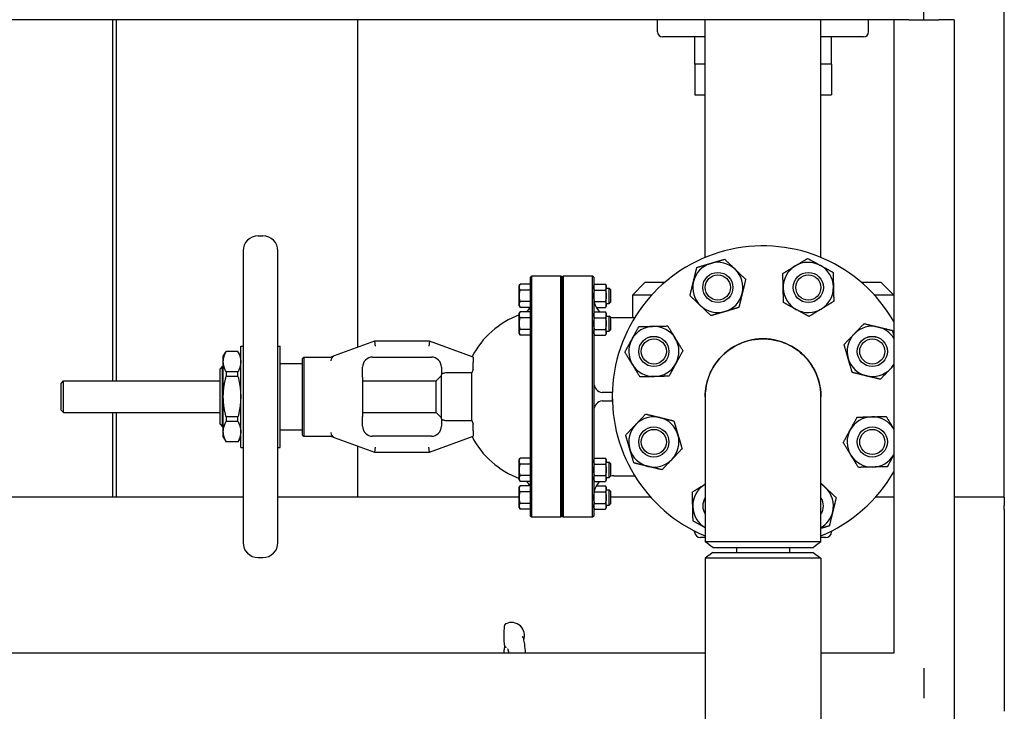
# Model space of a CAD drawing. Header units: inches. Extents: x 5 to 1128, y -85 to 748.
# Tile 593 of 656: x 1031 to 1056, y 355 to 372. Entities that reach past the tile are written whole.
import ezdxf

# ---------------------------------------------------------------- set-up
doc = ezdxf.new("R2010")
doc.units = ezdxf.units.IN
doc.header["$LTSCALE"] = 32
doc.header["$MEASUREMENT"] = 0
doc.layers.add('Visible (ANSI)', color=7, linetype='Continuous', lineweight=30)

msp = doc.modelspace()

# ---------------------------------------------------------------- linework, layer by layer
at = {"layer": 'Visible (ANSI)'}
for p, q in [((1055.80578, 360.48367), (1055.80578, 436.48367)), ((1053.80578, 372.35867), (1053.80578, 372.73367)), ((1053.05578, 372.35867), (1008.05578, 372.35867)), ((1033.63578, 363.37737), (1033.63578, 372.35867)), ((1033.72578, 363.37737), (1033.72578, 372.35867)), ((1039.72578, 364.21107), (1039.72578, 372.35867)), ((1047.18078, 372.0567), (1047.18078, 372.35867)), ((1048.36828, 366.44721), (1048.36828, 372.35867)), ((1051.24328, 366.44721), (1051.24328, 372.35867)), ((1052.43078, 372.0567), (1052.43078, 372.35867)), ((1053.05578, 372.35867), (1053.05578, 356.60867)), ((1053.43078, 372.35867), (1053.05578, 372.35867)), ((1053.43078, 372.35867), (1054.18078, 372.35867)), ((1054.55578, 372.35867), (1054.18078, 372.35867)), ((1054.55578, 372.35867), (1054.55578, 336.60867)), ((1048.36828, 371.9317), (1047.30578, 371.9317)), ((1048.10578, 371.25256), (1048.10578, 371.9317)), ((1052.30578, 371.9317), (1051.24328, 371.9317)), ((1051.50578, 371.25256), (1051.50578, 371.9317)), ((1048.36828, 371.25256), (1048.10578, 371.25256)), ((1048.10578, 371.25256), (1048.10578, 370.48836)), ((1048.36828, 371.25256), (1048.10578, 371.25256)), ((1051.50578, 371.25256), (1051.24328, 371.25256)), ((1051.50578, 371.25256), (1051.24328, 371.25256)), ((1051.50578, 371.25256), (1051.50578, 370.48836)), ((1048.10578, 370.48836), (1048.36828, 370.48836)), ((1051.24328, 370.48836), (1051.50578, 370.48836)), ((1037.24673, 366.98367), (1037.36484, 366.98367)), ((1036.87271, 366.60965), (1036.87271, 359.35769)), ((1037.73885, 359.35769), (1037.73885, 366.60965)), ((1044.01838, 365.95242), (1044.04963, 365.98367)), ((1044.01838, 365.89479), (1044.01838, 365.95242)), ((1044.01838, 364.35832), (1044.01838, 365.89479)), ((1044.04963, 365.98367), (1044.04963, 365.92588)), ((1044.77453, 365.98367), (1044.04963, 365.98367)), ((1044.04963, 365.92588), (1044.04963, 364.36118)), ((1044.77453, 365.92588), (1044.77453, 365.98367)), ((1044.80578, 365.95242), (1044.77453, 365.98367)), ((1044.77453, 364.36118), (1044.77453, 365.92588)), ((1044.80578, 365.95242), (1044.83703, 365.98367)), ((1044.80578, 365.89479), (1044.80578, 365.95242)), ((1044.80578, 365.95242), (1044.80578, 365.89479)), ((1044.80578, 364.35832), (1044.80578, 365.89479)), ((1044.80578, 365.89479), (1044.80578, 364.35832)), ((1044.83703, 365.98367), (1044.83703, 365.92588)), ((1045.56193, 365.98367), (1044.83703, 365.98367)), ((1044.83703, 365.92588), (1044.83703, 364.36118)), ((1045.56193, 365.92588), (1045.56193, 365.98367)), ((1045.59318, 365.95242), (1045.56193, 365.98367)), ((1045.56193, 364.36118), (1045.56193, 365.92588)), ((1045.59318, 365.95242), (1045.59318, 365.89479)), ((1045.59318, 365.89479), (1045.59318, 364.35832)), ((1043.74338, 365.74154), (1043.76571, 365.78022)), ((1043.74338, 365.70805), (1043.74338, 365.74154)), ((1043.74338, 365.49154), (1043.74338, 365.70805)), ((1044.01838, 365.78022), (1043.76571, 365.78022)), ((1044.01838, 365.63588), (1043.76571, 365.63588)), ((1045.59318, 365.74154), (1045.61551, 365.78022)), ((1045.61551, 365.78022), (1045.88336, 365.78022)), ((1045.61551, 365.63588), (1045.88336, 365.63588)), ((1045.90568, 365.74154), (1045.88336, 365.78022)), ((1045.90568, 365.70805), (1045.90568, 365.74154)), ((1045.90568, 365.49154), (1045.90568, 365.70805)), ((1045.90568, 365.67904), (1045.98113, 365.67904)), ((1045.98113, 365.30404), (1045.98113, 365.67904)), ((1046.01838, 365.64179), (1045.98113, 365.67904)), ((1046.01838, 365.34129), (1046.01838, 365.64179)), ((1046.86828, 365.82367), (1046.55578, 365.51117)), ((1047.35693, 365.82367), (1046.86828, 365.82367)), ((1052.74328, 365.82367), (1052.25464, 365.82367)), ((1052.74328, 365.82367), (1053.05578, 365.51117)), ((1043.74338, 365.27504), (1043.74338, 365.49154)), ((1045.90568, 365.27504), (1045.90568, 365.49154)), ((1047.03554, 365.51117), (1046.55578, 365.51117)), ((1046.55578, 365.51117), (1046.55578, 364.95217)), ((1053.05578, 365.51117), (1052.57603, 365.51117)), ((1043.74338, 365.24154), (1043.74338, 365.27504)), ((1043.74338, 365.24154), (1043.76571, 365.20287)), ((1044.01838, 365.34721), (1043.76571, 365.34721)), ((1044.00328, 365.20287), (1043.76571, 365.20287)), ((1045.61551, 365.34721), (1045.88336, 365.34721)), ((1045.65977, 365.20287), (1045.88336, 365.20287)), ((1045.90568, 365.24154), (1045.88336, 365.20287)), ((1045.90568, 365.30404), (1045.98113, 365.30404)), ((1045.90568, 365.24154), (1045.90568, 365.27504)), ((1046.01838, 365.34129), (1045.98113, 365.30404)), ((1043.74338, 365.05257), (1043.76571, 365.09124)), ((1043.74338, 365.01907), (1043.74338, 365.05257)), ((1043.74338, 364.80257), (1043.74338, 365.01907)), ((1044.01838, 365.09124), (1043.76571, 365.09124)), ((1044.01838, 364.9469), (1043.76571, 364.9469)), ((1045.59318, 365.05257), (1045.61551, 365.09124)), ((1045.61551, 365.09124), (1045.88336, 365.09124)), ((1045.61551, 364.9469), (1045.88336, 364.9469)), ((1045.90568, 365.05257), (1045.88336, 365.09124)), ((1045.90568, 365.01907), (1045.90568, 365.05257)), ((1045.90568, 364.80257), (1045.90568, 365.01907)), ((1045.90568, 364.99007), (1045.98113, 364.99007)), ((1045.98113, 364.61507), (1045.98113, 364.99007)), ((1046.01838, 364.95282), (1045.98113, 364.99007)), ((1046.01838, 364.65232), (1046.01838, 364.95282)), ((1046.09318, 364.95217), (1046.614, 364.95217)), ((1043.74338, 364.58606), (1043.74338, 364.80257)), ((1044.01838, 364.65823), (1043.76571, 364.65823)), ((1045.61551, 364.65823), (1045.88336, 364.65823)), ((1045.90568, 364.58606), (1045.90568, 364.80257)), ((1046.01838, 364.65232), (1045.98113, 364.61507)), ((1043.74338, 364.55257), (1043.74338, 364.58606)), ((1043.74338, 364.55257), (1043.76571, 364.51389)), ((1044.01838, 364.51389), (1043.76571, 364.51389)), ((1045.59318, 364.55257), (1045.61551, 364.51389)), ((1045.61551, 364.51389), (1045.88336, 364.51389)), ((1045.90568, 364.55257), (1045.88336, 364.51389)), ((1045.90568, 364.61507), (1045.98113, 364.61507)), ((1045.90568, 364.55257), (1045.90568, 364.58606)), ((1036.81366, 361.72383), (1036.81366, 364.24351)), ((1036.81366, 364.24351), (1036.87271, 364.24351)), ((1037.73885, 364.24351), (1037.79791, 364.24351)), ((1037.79791, 361.72383), (1037.79791, 364.24351)), ((1040.13944, 364.36162), (1039.14, 363.99786)), ((1040.13944, 364.36162), (1040.16148, 364.23662)), ((1041.5115, 364.36162), (1040.13944, 364.36162)), ((1041.5115, 364.36162), (1041.48946, 364.23662)), ((1042.59318, 363.96792), (1041.5115, 364.36162)), ((1044.01838, 361.60902), (1044.01838, 364.35832)), ((1044.04963, 364.36118), (1044.04963, 361.60616)), ((1044.77453, 361.60616), (1044.77453, 364.36118)), ((1044.80578, 361.60902), (1044.80578, 364.35832)), ((1044.80578, 364.35832), (1044.80578, 361.60902)), ((1044.83703, 364.36118), (1044.83703, 361.60616)), ((1045.56193, 361.60616), (1045.56193, 364.36118)), ((1045.59318, 364.35832), (1045.59318, 361.60902)), ((1036.38059, 363.98761), (1036.44878, 364.10572)), ((1036.38059, 363.8531), (1036.38059, 363.98761)), ((1036.44878, 364.10572), (1036.44878, 364.10365)), ((1036.74547, 364.10572), (1036.44878, 364.10572)), ((1036.74547, 364.10365), (1036.44878, 364.10365)), ((1036.74547, 364.10365), (1036.74547, 364.10572)), ((1036.81366, 363.98761), (1036.74547, 364.10572)), ((1038.34909, 363.93667), (1038.38034, 363.96792)), ((1038.34909, 362.03067), (1038.34909, 363.93667)), ((1038.38034, 363.96792), (1038.38034, 361.99942)), ((1038.38034, 363.96792), (1039.03571, 363.96792)), ((1039.14, 363.99786), (1039.07511, 363.97424)), ((1040.09515, 363.96792), (1041.55578, 363.96792)), ((1042.59318, 363.96792), (1042.59318, 363.8349)), ((1036.30185, 363.6692), (1036.36435, 363.7317)), ((1036.36435, 362.23564), (1036.36435, 363.7317)), ((1036.36435, 363.7317), (1036.38059, 363.7317)), ((1036.38059, 362.98367), (1036.38059, 363.8531)), ((1037.79791, 363.81044), (1038.34909, 363.81044)), ((1039.05775, 363.8804), (1039.05775, 363.87342)), ((1039.84515, 363.61451), (1039.84515, 363.71792)), ((1041.80578, 363.71792), (1041.80578, 363.53097)), ((1042.59318, 363.66758), (1042.59318, 363.8349)), ((1036.30185, 362.29814), (1036.30185, 363.6692)), ((1036.74547, 363.60255), (1036.44878, 363.60255)), ((1036.44878, 363.60255), (1036.44878, 363.48477)), ((1036.74547, 363.48477), (1036.44878, 363.48477)), ((1036.74547, 363.48477), (1036.74547, 363.60255)), ((1039.84515, 363.47234), (1039.84515, 363.61451)), ((1039.84515, 363.47234), (1039.84515, 362.495)), ((1041.67649, 363.37737), (1041.80578, 363.50666)), ((1041.80578, 362.43637), (1041.80578, 363.53097)), ((1042.56209, 363.57422), (1041.93078, 363.57422)), ((1042.56209, 362.39312), (1042.56209, 363.57422)), ((1032.34578, 363.31487), (1032.40828, 363.37737)), ((1032.34578, 362.65247), (1032.34578, 363.31487)), ((1032.40828, 362.58997), (1032.40828, 363.37737)), ((1032.40828, 363.37737), (1036.30185, 363.37737)), ((1039.84515, 363.37737), (1041.67649, 363.37737)), ((1041.67649, 362.58997), (1041.67649, 363.37737)), ((1036.38059, 362.11423), (1036.38059, 362.98367)), ((1046.05578, 363.08367), (1045.84318, 363.08367)), ((1046.05578, 363.08367), (1046.05578, 362.98367)), ((1046.05578, 363.08367), (1046.05712, 363.08367)), ((1046.05578, 362.98367), (1046.05578, 362.88367)), ((1048.36578, 362.98097), (1048.36578, 359.37606)), ((1051.24578, 359.37606), (1051.24578, 362.98097)), ((1045.84318, 362.88367), (1046.05578, 362.88367)), ((1046.05712, 362.88367), (1046.05578, 362.88367)), ((1032.34578, 362.65247), (1032.40828, 362.58997)), ((1032.40828, 362.58997), (1036.30185, 362.58997)), ((1033.63578, 360.48367), (1033.63578, 362.58997)), ((1033.72578, 360.48367), (1033.72578, 362.58997)), ((1036.74547, 362.48257), (1036.44878, 362.48257)), ((1036.44878, 362.48257), (1036.44878, 362.36478)), ((1036.74547, 362.36478), (1036.74547, 362.48257)), ((1039.84515, 362.58997), (1041.67649, 362.58997)), ((1039.84515, 362.35283), (1039.84515, 362.495)), ((1041.67649, 362.58997), (1041.80578, 362.46068)), ((1036.30185, 362.29814), (1036.36435, 362.23564)), ((1036.36435, 362.23564), (1036.38059, 362.23564)), ((1036.74547, 362.36478), (1036.44878, 362.36478)), ((1039.84515, 362.24942), (1039.84515, 362.35283)), ((1041.80578, 362.43637), (1041.80578, 362.24942)), ((1041.93078, 362.39312), (1042.56209, 362.39312)), ((1042.59318, 362.13244), (1042.59318, 362.29976)), ((1036.38059, 361.97973), (1036.38059, 362.11423)), ((1036.38059, 361.97973), (1036.44878, 361.86162)), ((1036.81366, 361.97973), (1036.74547, 361.86162)), ((1037.79791, 362.1569), (1038.34909, 362.1569)), ((1038.34909, 362.03067), (1038.38034, 361.99942)), ((1038.38034, 361.99942), (1039.03571, 361.99942)), ((1039.05775, 362.09391), (1039.05775, 362.08694)), ((1039.07511, 361.9931), (1039.14, 361.96948)), ((1039.14, 361.96948), (1040.13944, 361.60572)), ((1041.55578, 361.99942), (1040.09515, 361.99942)), ((1041.5115, 361.60572), (1042.59318, 361.99942)), ((1042.59318, 362.13244), (1042.59318, 361.99942)), ((1036.74547, 361.86368), (1036.44878, 361.86368)), ((1036.44878, 361.86368), (1036.44878, 361.86162)), ((1036.74547, 361.86162), (1036.44878, 361.86162)), ((1036.74547, 361.86162), (1036.74547, 361.86368)), ((1036.81366, 361.72383), (1036.87271, 361.72383)), ((1037.73885, 361.72383), (1037.79791, 361.72383)), ((1039.72578, 360.48367), (1039.72578, 361.75627)), ((1040.16148, 361.73072), (1040.13944, 361.60572)), ((1041.5115, 361.60572), (1041.48946, 361.73072)), ((1040.13944, 361.60572), (1041.5115, 361.60572)), ((1044.01838, 360.07255), (1044.01838, 361.60902)), ((1044.04963, 361.60616), (1044.04963, 360.04146)), ((1044.77453, 360.04146), (1044.77453, 361.60616)), ((1044.80578, 360.07255), (1044.80578, 361.60902)), ((1044.80578, 361.60902), (1044.80578, 360.07255)), ((1044.83703, 361.60616), (1044.83703, 360.04146)), ((1045.56193, 360.04146), (1045.56193, 361.60616)), ((1045.59318, 361.60902), (1045.59318, 360.07255)), ((1043.74338, 361.41477), (1043.76571, 361.45345)), ((1043.74338, 361.38128), (1043.74338, 361.41477)), ((1043.74338, 361.16477), (1043.74338, 361.38128)), ((1044.01838, 361.45345), (1043.76571, 361.45345)), ((1044.01838, 361.30911), (1043.76571, 361.30911)), ((1045.59318, 361.41477), (1045.61551, 361.45345)), ((1045.61551, 361.45345), (1045.88336, 361.45345)), ((1045.61551, 361.30911), (1045.88336, 361.30911)), ((1045.90568, 361.41477), (1045.88336, 361.45345)), ((1045.90568, 361.38128), (1045.90568, 361.41477)), ((1045.90568, 361.16477), (1045.90568, 361.38128)), ((1045.90568, 361.35227), (1045.98113, 361.35227)), ((1045.98113, 360.97727), (1045.98113, 361.35227)), ((1046.01838, 361.31502), (1045.98113, 361.35227)), ((1046.01838, 361.01452), (1046.01838, 361.31502)), ((1043.74338, 360.94827), (1043.74338, 361.16477)), ((1044.01838, 361.02043), (1043.76571, 361.02043)), ((1045.61551, 361.02043), (1045.88336, 361.02043)), ((1045.90568, 360.94827), (1045.90568, 361.16477)), ((1045.90568, 360.97727), (1045.98113, 360.97727)), ((1046.01838, 361.01452), (1045.98113, 360.97727)), ((1046.09318, 361.01517), (1046.614, 361.01517)), ((1043.74338, 360.91477), (1043.74338, 360.94827)), ((1043.74338, 360.91477), (1043.76571, 360.8761)), ((1043.74338, 360.7258), (1043.76571, 360.76447)), ((1044.01838, 360.8761), (1043.76571, 360.8761)), ((1044.00328, 360.76447), (1043.76571, 360.76447)), ((1045.59318, 360.91477), (1045.61551, 360.8761)), ((1045.61551, 360.8761), (1045.88336, 360.8761)), ((1045.65977, 360.76447), (1045.88336, 360.76447)), ((1045.90568, 360.91477), (1045.88336, 360.8761)), ((1045.90568, 360.7258), (1045.88336, 360.76447)), ((1045.90568, 360.91477), (1045.90568, 360.94827)), ((1043.74338, 360.6923), (1043.74338, 360.7258)), ((1043.74338, 360.4758), (1043.74338, 360.6923)), ((1044.01838, 360.62013), (1043.76571, 360.62013)), ((1045.61551, 360.62013), (1045.88336, 360.62013)), ((1045.90568, 360.6923), (1045.90568, 360.7258)), ((1045.90568, 360.4758), (1045.90568, 360.6923)), ((1045.90568, 360.6633), (1045.98113, 360.6633)), ((1045.98113, 360.2883), (1045.98113, 360.6633)), ((1046.01838, 360.62605), (1045.98113, 360.6633)), ((1046.01838, 360.32555), (1046.01838, 360.62605)), ((1036.87271, 360.48367), (1008.05578, 360.48367)), ((1033.93283, 360.48367), (1033.72578, 360.48367)), ((1043.74338, 360.48367), (1037.73885, 360.48367)), ((1039.72578, 360.48367), (1039.51874, 360.48367)), ((1043.74338, 360.25929), (1043.74338, 360.4758)), ((1043.74338, 360.2258), (1043.74338, 360.25929)), ((1044.01838, 360.33146), (1043.76571, 360.33146)), ((1045.61551, 360.33146), (1045.88336, 360.33146)), ((1045.90568, 360.25929), (1045.90568, 360.4758)), ((1045.90568, 360.2883), (1045.98113, 360.2883)), ((1045.90568, 360.2258), (1045.90568, 360.25929)), ((1046.01838, 360.32555), (1045.98113, 360.2883)), ((1047.0107, 360.48367), (1046.01838, 360.48367)), ((1053.05578, 360.48367), (1052.60087, 360.48367)), ((1055.80578, 360.48367), (1054.55578, 360.48367)), ((1055.80578, 360.48367), (1055.80578, 360.27662)), ((1055.80578, 360.18075), (1055.80578, 360.27662)), ((1043.74338, 360.2258), (1043.76571, 360.18712)), ((1044.01838, 360.18712), (1043.76571, 360.18712)), ((1044.01838, 360.01492), (1044.01838, 360.07255)), ((1044.01838, 360.01492), (1044.04963, 359.98367)), ((1044.04963, 360.04146), (1044.04963, 359.98367)), ((1044.77453, 359.98367), (1044.77453, 360.04146)), ((1044.80578, 360.01492), (1044.77453, 359.98367)), ((1044.80578, 360.01492), (1044.80578, 360.07255)), ((1044.80578, 360.07255), (1044.80578, 360.01492)), ((1044.80578, 360.01492), (1044.83703, 359.98367)), ((1044.83703, 360.04146), (1044.83703, 359.98367)), ((1045.56193, 359.98367), (1045.56193, 360.04146)), ((1045.59318, 360.01492), (1045.56193, 359.98367)), ((1045.59318, 360.2258), (1045.61551, 360.18712)), ((1045.59318, 360.07255), (1045.59318, 360.01492)), ((1045.61551, 360.18712), (1045.88336, 360.18712)), ((1045.90568, 360.2258), (1045.88336, 360.18712)), ((1055.80578, 360.18075), (1055.80578, 360.11045)), ((1055.80578, 360.11045), (1055.80578, 359.80772)), ((1044.77453, 359.98367), (1044.04963, 359.98367)), ((1045.56193, 359.98367), (1044.83703, 359.98367)), ((1055.80578, 359.80772), (1055.80578, 355.15962)), ((1048.10001, 359.6206), (1048.09786, 359.64518)), ((1051.51155, 359.6206), (1051.5137, 359.64518)), ((1048.36578, 359.48367), (1048.24944, 359.48367)), ((1051.36212, 359.48367), (1051.24578, 359.48367)), ((1048.55578, 359.10867), (1048.36828, 358.9648)), ((1048.5533, 359.23367), (1051.05824, 359.23367)), ((1048.55578, 359.10867), (1051.05578, 359.10867)), ((1049.14828, 359.23367), (1049.14828, 359.10867)), ((1050.46328, 359.23367), (1050.46328, 359.10867)), ((1051.05578, 359.10867), (1051.24328, 358.9648)), ((1037.24673, 358.98367), (1037.36484, 358.98367)), ((1051.24328, 358.9648), (1048.36828, 358.9648)), ((1048.36828, 358.9648), (1048.36828, 294.06504)), ((1051.24328, 358.9648), (1051.24328, 294.06504)), ((1048.36828, 356.60867), (1008.05578, 356.60867)), ((1053.05578, 356.60867), (1051.24328, 356.60867)), ((1053.80578, 356.23367), (1053.80578, 355.48367))]:
    msp.add_line(p, q, dxfattribs=at)
for centre, radius in [((1048.68069, 365.69988), 0.37513), ((1048.68069, 365.69988), 0.375), ((1048.68069, 365.69988), 0.3125), ((1050.93087, 365.69988), 0.37513), ((1050.93087, 365.69988), 0.375), ((1050.93087, 365.69988), 0.3125), ((1047.08958, 364.10876), 0.37513), ((1047.08958, 364.10876), 0.375), ((1047.08958, 364.10876), 0.3125), ((1052.52199, 364.10876), 0.37513), ((1052.52199, 364.10876), 0.375), ((1052.52199, 364.10876), 0.3125), ((1047.08958, 361.85858), 0.37513), ((1047.08958, 361.85858), 0.375), ((1052.52199, 361.85858), 0.37513), ((1052.52199, 361.85858), 0.375), ((1047.08958, 361.85858), 0.3125), ((1052.52199, 361.85858), 0.3125)]:
    msp.add_circle(centre, radius, dxfattribs=at)
for centre, radius, start, end in [((1047.30578, 372.0567), 0.125, 180, 270), ((1052.30578, 372.0567), 0.125, 270, 0), ((1037.24673, 366.60965), 0.37402, 90, 180), ((1037.36484, 366.60965), 0.37402, 0, 90), ((1049.80578, 362.98367), 3.75, 29.926435, 247.418327), ((1048.68069, 365.69988), 0.625, 106.358085, 166.358085), ((1048.68069, 365.69988), 0.625, 46.358085, 106.358085), ((1048.68069, 365.69988), 0.625, 346.358085, 46.358085), ((1050.93087, 365.69988), 0.625, 121.358085, 181.358085), ((1050.93087, 365.69988), 0.625, 61.358085, 121.358085), ((1050.93087, 365.69988), 0.625, 1.358085, 61.358085), ((1048.68069, 365.69988), 0.625, 166.358085, 226.358085), ((1050.93087, 365.69988), 0.625, 181.358085, 241.358085), ((1050.93087, 365.69988), 0.625, 301.358085, 1.358085), ((1046.09318, 365.45217), 0.5, 180, 226.208453), ((1048.68069, 365.69988), 0.625, 286.358085, 346.358085), ((1043.76838, 365.28845), 0.25, 307.923408, 339.98119), ((1048.68069, 365.69988), 0.625, 226.358085, 286.358085), ((1050.93087, 365.69988), 0.625, 241.358085, 301.358085), ((1044.49082, 362.98367), 2.16535, 110.192895, 152.680684), ((1046.09318, 365.45217), 0.5, 260.709763, 270), ((1047.08958, 364.10876), 0.625, 91.358085, 151.358085), ((1047.08958, 364.10876), 0.625, 31.358085, 91.358085), ((1052.52199, 364.10876), 0.625, 76.358085, 136.358085), ((1052.52199, 364.10876), 0.625, 31.342781, 76.358085), ((1047.08958, 364.10876), 0.625, 151.358085, 211.358085), ((1047.08958, 364.10876), 0.625, 331.358085, 31.358085), ((1049.80578, 362.98367), 1.44, 359.94622, 180.05378), ((1052.52199, 364.10876), 0.625, 136.358085, 196.358085), ((1039.03571, 364.09292), 0.125, 270, 290), ((1039.18275, 363.8804), 0.125, 110, 180), ((1040.09515, 363.71792), 0.25, 90, 180), ((1041.55578, 363.71792), 0.25, 0, 90), ((1052.52199, 364.10876), 0.625, 196.358085, 256.358085), ((1047.08958, 364.10876), 0.625, 211.358085, 271.358085), ((1047.08958, 364.10876), 0.625, 271.358085, 331.358085), ((1052.52199, 364.10876), 0.625, 256.358085, 316.358085), ((1052.52199, 364.10876), 0.625, 316.358085, 328.657219), ((1044.49082, 362.98367), 2.01712, 160.180879, 162.976134), ((1045.84318, 363.33367), 0.25, 180, 261.395888), ((1045.84318, 362.63367), 0.25, 98.604112, 180), ((1047.08958, 361.85858), 0.625, 76.358085, 136.358085), ((1047.08958, 361.85858), 0.625, 16.358085, 76.358085), ((1052.52199, 361.85858), 0.625, 91.358085, 151.358085), ((1052.52199, 361.85858), 0.625, 31.358085, 91.358085), ((1040.09515, 362.24942), 0.25, 180, 270), ((1041.55578, 362.24942), 0.25, 270, 0), ((1044.49082, 362.98367), 2.01712, 197.023866, 199.819121), ((1047.08958, 361.85858), 0.625, 136.358085, 196.358085), ((1039.03571, 361.87442), 0.125, 70, 90), ((1039.18275, 362.08694), 0.125, 180, 250), ((1044.49082, 362.98367), 2.16535, 207.319316, 249.807105), ((1047.08958, 361.85858), 0.625, 316.358085, 16.358085), ((1052.52199, 361.85858), 0.625, 151.358085, 211.358085), ((1052.52199, 361.85858), 0.625, 31.342781, 31.358085), ((1047.08958, 361.85858), 0.625, 196.358085, 256.358085), ((1052.52199, 361.85858), 0.625, 211.358085, 271.358085), ((1052.52199, 361.85858), 0.625, 271.358085, 328.657219), ((1047.08958, 361.85858), 0.625, 256.358085, 316.358085), ((1046.09318, 360.51517), 0.5, 90, 99.290237), ((1049.80578, 362.98367), 3.75, 292.581673, 330.073565), ((1043.76838, 360.67889), 0.25, 20.01881, 52.076592), ((1046.09318, 360.51517), 0.5, 133.791547, 180), ((1048.68069, 360.26746), 0.625, 121.358085, 181.358085), ((1048.68069, 360.26746), 0.625, 120.255516, 121.358085), ((1050.93087, 360.26746), 0.625, 46.358085, 59.744484), ((1050.93087, 360.26746), 0.625, 346.358085, 46.358085), ((1048.68069, 360.26746), 0.625, 181.358085, 239.744484), ((1048.68069, 360.26746), 0.37513, 147.085092, 212.914908), ((1048.68069, 360.26746), 0.375, 147.114984, 212.885016), ((1050.93087, 360.26746), 0.37513, 327.085092, 32.914908), ((1050.93087, 360.26746), 0.375, 327.114984, 32.885016), ((1050.93087, 360.26746), 0.625, 300.255516, 346.358085), ((1048.24944, 359.63367), 0.15, 185, 270), ((1051.36212, 359.63367), 0.15, 270, 355), ((1037.24673, 359.35769), 0.37402, 180, 270), ((1037.36484, 359.35769), 0.37402, 270, 0), ((1043.54809, 357.04381), 0.325, 338.844473, 115.431521)]:
    msp.add_arc(centre, radius, start, end, dxfattribs=at)
for points, weights in [([(1048.50467, 366.29958), (1048.66536, 366.34674), (1048.85091, 366.4012)], [1, 1.0379548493, 1]), ([(1048.85091, 366.4012), (1048.99085, 366.26775), (1049.11204, 366.15217)], [1, 1.0379548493, 1]), ([(1050.60563, 366.23358), (1050.74864, 366.32073), (1050.91377, 366.42136)], [1, 1.0379548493, 1]), ([(1050.91377, 366.42136), (1051.08348, 366.32867), (1051.23046, 366.2484)], [1, 1.0379548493, 1]), ([(1048.07333, 365.84728), (1048.11282, 366.01003), (1048.15843, 366.19795)], [1, 1.0379548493, 1]), ([(1048.15843, 366.19795), (1048.34398, 366.25241), (1048.50467, 366.29958)], [1, 1.0379548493, 1]), ([(1049.11204, 366.15217), (1049.23323, 366.03659), (1049.37317, 365.90313)], [1, 1.0379548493, 1]), ([(1050.2975, 366.0458), (1050.46263, 366.14643), (1050.60563, 366.23358)], [1, 1.0379548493, 1]), ([(1051.23046, 366.2484), (1051.37743, 366.16812), (1051.54714, 366.07543)], [1, 1.0379548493, 1]), ([(1049.37317, 365.90313), (1049.32756, 365.71521), (1049.28806, 365.55247)], [1, 1.0379548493, 1]), ([(1050.30605, 365.68506), (1050.30208, 365.85248), (1050.2975, 366.0458)], [1, 1.0379548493, 1]), ([(1051.54714, 366.07543), (1051.55173, 365.88211), (1051.5557, 365.71469)], [1, 1.0379548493, 1]), ([(1043.74338, 365.70805), (1043.74338, 365.74154), (1043.76571, 365.78022)], [1, 1.04314139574, 1.01001874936]), ([(1043.76571, 365.63588), (1043.74338, 365.67456), (1043.74338, 365.70805)], [1.01001874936, 1.04314139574, 1]), ([(1043.74338, 365.49154), (1043.74338, 365.55853), (1043.76571, 365.63588)], [1, 1.04314139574, 1.01001874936]), ([(1045.59318, 365.70805), (1045.59318, 365.74154), (1045.61551, 365.78022)], [1, 1.04314139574, 1.01001874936]), ([(1045.61551, 365.63588), (1045.59318, 365.67456), (1045.59318, 365.70805)], [1.01001874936, 1.04314139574, 1]), ([(1045.59318, 365.49154), (1045.59318, 365.55853), (1045.61551, 365.63588)], [1, 1.04314139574, 1.01001874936]), ([(1045.88336, 365.78022), (1045.90568, 365.74154), (1045.90568, 365.70805)], [1.01001874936, 1.04314139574, 1]), ([(1045.90568, 365.70805), (1045.90568, 365.67456), (1045.88336, 365.63588)], [1, 1.04314139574, 1.01001874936]), ([(1045.88336, 365.63588), (1045.90568, 365.55853), (1045.90568, 365.49154)], [1.01001874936, 1.04314139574, 1]), ([(1047.98822, 365.49662), (1048.03383, 365.68454), (1048.07333, 365.84728)], [1, 1.0379548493, 1]), ([(1050.3146, 365.32432), (1050.31002, 365.51764), (1050.30605, 365.68506)], [1, 1.0379548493, 1]), ([(1051.5557, 365.71469), (1051.55967, 365.54727), (1051.56425, 365.35395)], [1, 1.0379548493, 1]), ([(1043.76571, 365.34721), (1043.74338, 365.42456), (1043.74338, 365.49154)], [1.01001874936, 1.04314139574, 1]), ([(1045.61551, 365.34721), (1045.59318, 365.42456), (1045.59318, 365.49154)], [1.01001874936, 1.04314139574, 1]), ([(1045.90568, 365.49154), (1045.90568, 365.42456), (1045.88336, 365.34721)], [1, 1.04314139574, 1.01001874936]), ([(1048.24935, 365.24758), (1048.12816, 365.36316), (1047.98822, 365.49662)], [1, 1.0379548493, 1]), ([(1049.28806, 365.55247), (1049.24856, 365.38972), (1049.20296, 365.2018)], [1, 1.0379548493, 1]), ([(1043.74338, 365.27504), (1043.74338, 365.30853), (1043.76571, 365.34721)], [1, 1.04314139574, 1.01001874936]), ([(1043.76571, 365.20287), (1043.74338, 365.24154), (1043.74338, 365.27504)], [1.01001874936, 1.04314139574, 1]), ([(1045.60771, 365.33252), (1045.61117, 365.33969), (1045.61551, 365.34721)], [1.01983175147, 1.01629387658, 1.01001874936]), ([(1045.88336, 365.34721), (1045.90568, 365.30853), (1045.90568, 365.27504)], [1.01001874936, 1.04314139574, 1]), ([(1045.90568, 365.27504), (1045.90568, 365.24154), (1045.88336, 365.20287)], [1, 1.04314139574, 1.01001874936]), ([(1048.51048, 364.99855), (1048.37054, 365.13201), (1048.24935, 365.24758)], [1, 1.0379548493, 1]), ([(1049.20296, 365.2018), (1049.01741, 365.14734), (1048.85672, 365.10018)], [1, 1.0379548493, 1]), ([(1050.63129, 365.15135), (1050.48431, 365.23163), (1050.3146, 365.32432)], [1, 1.0379548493, 1]), ([(1050.94798, 364.97839), (1050.77826, 365.07108), (1050.63129, 365.15135)], [1, 1.0379548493, 1]), ([(1051.25611, 365.16617), (1051.11311, 365.07902), (1050.94798, 364.97839)], [1, 1.0379548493, 1]), ([(1051.56425, 365.35395), (1051.39912, 365.25332), (1051.25611, 365.16617)], [1, 1.0379548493, 1]), ([(1043.74338, 365.01907), (1043.74338, 365.05257), (1043.76571, 365.09124)], [1, 1.04314139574, 1.01001874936]), ([(1043.76571, 364.9469), (1043.74338, 364.98558), (1043.74338, 365.01907)], [1.01001874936, 1.04314139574, 1]), ([(1043.74338, 364.80257), (1043.74338, 364.86955), (1043.76571, 364.9469)], [1, 1.04314139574, 1.01001874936]), ([(1045.59318, 365.01907), (1045.59318, 365.05257), (1045.61551, 365.09124)], [1, 1.04314139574, 1.01001874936]), ([(1045.61551, 364.9469), (1045.59318, 364.98558), (1045.59318, 365.01907)], [1.01001874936, 1.04314139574, 1]), ([(1045.59318, 364.80257), (1045.59318, 364.86955), (1045.61551, 364.9469)], [1, 1.04314139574, 1.01001874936]), ([(1045.88336, 365.09124), (1045.90568, 365.05257), (1045.90568, 365.01907)], [1.01001874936, 1.04314139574, 1]), ([(1045.90568, 365.01907), (1045.90568, 364.98558), (1045.88336, 364.9469)], [1, 1.04314139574, 1.01001874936]), ([(1045.88336, 364.9469), (1045.90568, 364.86955), (1045.90568, 364.80257)], [1.01001874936, 1.04314139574, 1]), ([(1048.85672, 365.10018), (1048.69603, 365.05301), (1048.51048, 364.99855)], [1, 1.0379548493, 1]), ([(1043.76571, 364.65823), (1043.74338, 364.73558), (1043.74338, 364.80257)], [1.01001874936, 1.04314139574, 1]), ([(1043.74338, 364.58606), (1043.74338, 364.61955), (1043.76571, 364.65823)], [1, 1.04314139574, 1.01001874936]), ([(1045.61551, 364.65823), (1045.59318, 364.73558), (1045.59318, 364.80257)], [1.01001874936, 1.04314139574, 1]), ([(1045.59318, 364.58606), (1045.59318, 364.61955), (1045.61551, 364.65823)], [1, 1.04314139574, 1.01001874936]), ([(1045.90568, 364.80257), (1045.90568, 364.73558), (1045.88336, 364.65823)], [1, 1.04314139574, 1.01001874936]), ([(1045.88336, 364.65823), (1045.90568, 364.61955), (1045.90568, 364.58606)], [1.01001874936, 1.04314139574, 1]), ([(1046.54106, 364.40834), (1046.62133, 364.55532), (1046.71402, 364.72503)], [1, 1.0379548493, 1]), ([(1046.71402, 364.72503), (1046.90734, 364.72961), (1047.07476, 364.73358)], [1, 1.0379548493, 1]), ([(1047.07476, 364.73358), (1047.24219, 364.73755), (1047.43551, 364.74214)], [1, 1.0379548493, 1]), ([(1047.43551, 364.74214), (1047.53614, 364.57701), (1047.62328, 364.434)], [1, 1.0379548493, 1]), ([(1052.0697, 364.5401), (1052.18527, 364.66129), (1052.31873, 364.80123)], [1, 1.0379548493, 1]), ([(1052.31873, 364.80123), (1052.50665, 364.75562), (1052.6694, 364.71613)], [1, 1.0379548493, 1]), ([(1052.6694, 364.71613), (1052.83214, 364.67663), (1053.02006, 364.63102)], [1, 1.0379548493, 1]), ([(1043.76571, 364.51389), (1043.74338, 364.55257), (1043.74338, 364.58606)], [1.01001874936, 1.04314139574, 1]), ([(1045.61551, 364.51389), (1045.59318, 364.55257), (1045.59318, 364.58606)], [1.01001874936, 1.04314139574, 1]), ([(1045.90568, 364.58606), (1045.90568, 364.55257), (1045.88336, 364.51389)], [1, 1.04314139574, 1.01001874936]), ([(1046.36809, 364.09165), (1046.46078, 364.26137), (1046.54106, 364.40834)], [1, 1.0379548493, 1]), ([(1047.62328, 364.434), (1047.71043, 364.29099), (1047.81106, 364.12586)], [1, 1.0379548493, 1]), ([(1051.82066, 364.27897), (1051.95412, 364.41891), (1052.0697, 364.5401)], [1, 1.0379548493, 1]), ([(1053.02006, 364.63102), (1053.03862, 364.56779), (1053.05578, 364.50932)], [1, 1.0126183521, 1.01684658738]), ([(1051.92229, 363.93273), (1051.87512, 364.09342), (1051.82066, 364.27897)], [1, 1.0379548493, 1]), ([(1036.38059, 363.8531), (1036.38059, 363.97142), (1036.44878, 364.10365)], [1, 1.03775343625, 1.0171026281]), ([(1036.74547, 364.10365), (1036.81366, 363.97142), (1036.81366, 363.8531)], [1.0171026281, 1.03775343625, 1]), ([(1046.55587, 363.78352), (1046.46872, 363.92652), (1046.36809, 364.09165)], [1, 1.0379548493, 1]), ([(1047.81106, 364.12586), (1047.71837, 363.95615), (1047.6381, 363.80918)], [1, 1.0379548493, 1]), ([(1052.02392, 363.5865), (1051.96945, 363.77204), (1051.92229, 363.93273)], [1, 1.0379548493, 1]), ([(1036.44878, 363.60255), (1036.38059, 363.73479), (1036.38059, 363.8531)], [1.0171026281, 1.03775343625, 1]), ([(1036.81366, 363.8531), (1036.81366, 363.73479), (1036.74547, 363.60255)], [1, 1.03775343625, 1.0171026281]), ([(1046.74365, 363.47538), (1046.64302, 363.64051), (1046.55587, 363.78352)], [1, 1.0379548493, 1]), ([(1047.6381, 363.80918), (1047.55782, 363.6622), (1047.46513, 363.49249)], [1, 1.0379548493, 1]), ([(1052.97428, 363.67742), (1052.8587, 363.55622), (1052.72524, 363.41628)], [1, 1.0379548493, 1]), ([(1053.05578, 363.76288), (1053.01467, 363.71977), (1052.97428, 363.67742)], [1.01706008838, 1.01294533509, 1]), ([(1036.38059, 362.98367), (1036.38059, 363.2203), (1036.44878, 363.48477)], [1, 1.03775343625, 1.0171026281]), ([(1036.74547, 363.48477), (1036.81366, 363.2203), (1036.81366, 362.98367)], [1.0171026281, 1.03775343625, 1]), ([(1047.10439, 363.48393), (1046.93697, 363.47997), (1046.74365, 363.47538)], [1, 1.0379548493, 1]), ([(1047.46513, 363.49249), (1047.27181, 363.4879), (1047.10439, 363.48393)], [1, 1.0379548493, 1]), ([(1052.37458, 363.50139), (1052.21184, 363.54089), (1052.02392, 363.5865)], [1, 1.0379548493, 1]), ([(1052.72524, 363.41628), (1052.53732, 363.46189), (1052.37458, 363.50139)], [1, 1.0379548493, 1]), ([(1036.44878, 362.48257), (1036.38059, 362.74704), (1036.38059, 362.98367)], [1.0171026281, 1.03775343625, 1]), ([(1036.81366, 362.98367), (1036.81366, 362.74704), (1036.74547, 362.48257)], [1, 1.03775343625, 1.0171026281]), ([(1046.63729, 362.28992), (1046.75286, 362.41111), (1046.88632, 362.55105)], [1, 1.0379548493, 1]), ([(1046.88632, 362.55105), (1047.07424, 362.50545), (1047.23699, 362.46595)], [1, 1.0379548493, 1]), ([(1047.23699, 362.46595), (1047.39973, 362.42645), (1047.58765, 362.38084)], [1, 1.0379548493, 1]), ([(1051.97347, 362.15816), (1052.05374, 362.30514), (1052.14643, 362.47485)], [1, 1.0379548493, 1]), ([(1052.14643, 362.47485), (1052.33975, 362.47944), (1052.50718, 362.4834)], [1, 1.0379548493, 1]), ([(1052.50718, 362.4834), (1052.6746, 362.48737), (1052.86792, 362.49196)], [1, 1.0379548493, 1]), ([(1052.86792, 362.49196), (1052.96855, 362.32683), (1053.0557, 362.18382)], [1, 1.0379548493, 1]), ([(1036.38059, 362.11423), (1036.38059, 362.23255), (1036.44878, 362.36478)], [1, 1.03775343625, 1.0171026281]), ([(1036.74547, 362.36478), (1036.81366, 362.23255), (1036.81366, 362.11423)], [1.0171026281, 1.03775343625, 1]), ([(1046.38825, 362.02879), (1046.52171, 362.16873), (1046.63729, 362.28992)], [1, 1.0379548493, 1]), ([(1047.58765, 362.38084), (1047.64211, 362.19529), (1047.68928, 362.0346)], [1, 1.0379548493, 1]), ([(1036.44878, 361.86368), (1036.38059, 361.99592), (1036.38059, 362.11423)], [1.0171026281, 1.03775343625, 1]), ([(1036.81366, 362.11423), (1036.81366, 361.99592), (1036.74547, 361.86368)], [1, 1.03775343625, 1.0171026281]), ([(1046.48988, 361.68256), (1046.44271, 361.84324), (1046.38825, 362.02879)], [1, 1.0379548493, 1]), ([(1047.68928, 362.0346), (1047.73644, 361.87392), (1047.79091, 361.68837)], [1, 1.0379548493, 1]), ([(1051.8005, 361.84148), (1051.8932, 362.01119), (1051.97347, 362.15816)], [1, 1.0379548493, 1]), ([(1053.0557, 362.18382), (1053.05574, 362.18375), (1053.05578, 362.18368)], [1, 1.00001822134, 1.00003642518]), ([(1051.98828, 361.53334), (1051.90113, 361.67635), (1051.8005, 361.84148)], [1, 1.0379548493, 1]), ([(1046.5915, 361.33632), (1046.53704, 361.52187), (1046.48988, 361.68256)], [1, 1.0379548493, 1]), ([(1047.79091, 361.68837), (1047.65745, 361.54843), (1047.54187, 361.42724)], [1, 1.0379548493, 1]), ([(1052.17606, 361.2252), (1052.07543, 361.39033), (1051.98828, 361.53334)], [1, 1.0379548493, 1]), ([(1053.05578, 361.53203), (1052.9823, 361.39748), (1052.89754, 361.24231)], [1.00613064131, 1.03459148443, 1]), ([(1043.74338, 361.38128), (1043.74338, 361.41477), (1043.76571, 361.45345)], [1, 1.04314139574, 1.01001874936]), ([(1043.76571, 361.30911), (1043.74338, 361.34778), (1043.74338, 361.38128)], [1.01001874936, 1.04314139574, 1]), ([(1043.74338, 361.16477), (1043.74338, 361.23176), (1043.76571, 361.30911)], [1, 1.04314139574, 1.01001874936]), ([(1045.59318, 361.38128), (1045.59318, 361.41477), (1045.61551, 361.45345)], [1, 1.04314139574, 1.01001874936]), ([(1045.61551, 361.30911), (1045.59318, 361.34778), (1045.59318, 361.38128)], [1.01001874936, 1.04314139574, 1]), ([(1045.59318, 361.16477), (1045.59318, 361.23176), (1045.61551, 361.30911)], [1, 1.04314139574, 1.01001874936]), ([(1045.88336, 361.45345), (1045.90568, 361.41477), (1045.90568, 361.38128)], [1.01001874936, 1.04314139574, 1]), ([(1045.90568, 361.38128), (1045.90568, 361.34778), (1045.88336, 361.30911)], [1, 1.04314139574, 1.01001874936]), ([(1045.88336, 361.30911), (1045.90568, 361.23176), (1045.90568, 361.16477)], [1.01001874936, 1.04314139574, 1]), ([(1046.94217, 361.25121), (1046.77943, 361.29071), (1046.5915, 361.33632)], [1, 1.0379548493, 1]), ([(1047.29283, 361.16611), (1047.10491, 361.21171), (1046.94217, 361.25121)], [1, 1.0379548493, 1]), ([(1047.54187, 361.42724), (1047.42629, 361.30605), (1047.29283, 361.16611)], [1, 1.0379548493, 1]), ([(1052.5368, 361.23376), (1052.36938, 361.22979), (1052.17606, 361.2252)], [1, 1.0379548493, 1]), ([(1052.89754, 361.24231), (1052.70422, 361.23772), (1052.5368, 361.23376)], [1, 1.0379548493, 1]), ([(1043.76571, 361.02043), (1043.74338, 361.09778), (1043.74338, 361.16477)], [1.01001874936, 1.04314139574, 1]), ([(1043.74338, 360.94827), (1043.74338, 360.98176), (1043.76571, 361.02043)], [1, 1.04314139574, 1.01001874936]), ([(1045.61551, 361.02043), (1045.59318, 361.09778), (1045.59318, 361.16477)], [1.01001874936, 1.04314139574, 1]), ([(1045.59318, 360.94827), (1045.59318, 360.98176), (1045.61551, 361.02043)], [1, 1.04314139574, 1.01001874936]), ([(1045.90568, 361.16477), (1045.90568, 361.09778), (1045.88336, 361.02043)], [1, 1.04314139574, 1.01001874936]), ([(1045.88336, 361.02043), (1045.90568, 360.98176), (1045.90568, 360.94827)], [1.01001874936, 1.04314139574, 1]), ([(1043.76571, 360.8761), (1043.74338, 360.91477), (1043.74338, 360.94827)], [1.01001874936, 1.04314139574, 1]), ([(1043.74338, 360.6923), (1043.74338, 360.7258), (1043.76571, 360.76447)], [1, 1.04314139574, 1.01001874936]), ([(1045.61551, 360.8761), (1045.59318, 360.91477), (1045.59318, 360.94827)], [1.01001874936, 1.04314139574, 1]), ([(1045.90568, 360.94827), (1045.90568, 360.91477), (1045.88336, 360.8761)], [1, 1.04314139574, 1.01001874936]), ([(1045.88336, 360.76447), (1045.90568, 360.7258), (1045.90568, 360.6923)], [1.01001874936, 1.04314139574, 1]), ([(1048.04732, 360.61339), (1048.21245, 360.71402), (1048.35545, 360.80117)], [1, 1.0379548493, 1]), ([(1048.35545, 360.80117), (1048.36062, 360.80432), (1048.36578, 360.80747)], [1, 1.00132231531, 1.00255249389]), ([(1051.24578, 360.8308), (1051.30493, 360.77438), (1051.36222, 360.71976)], [1.01887566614, 1.01758777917, 1]), ([(1043.76571, 360.62013), (1043.74338, 360.65881), (1043.74338, 360.6923)], [1.01001874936, 1.04314139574, 1]), ([(1043.74338, 360.4758), (1043.74338, 360.54278), (1043.76571, 360.62013)], [1, 1.04314139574, 1.01001874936]), ([(1045.59318, 360.4758), (1045.59318, 360.54278), (1045.61551, 360.62013)], [1, 1.04314139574, 1.01001874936]), ([(1045.61551, 360.62013), (1045.61117, 360.62765), (1045.60771, 360.63482)], [1.01001874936, 1.01629387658, 1.01983175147]), ([(1045.90568, 360.6923), (1045.90568, 360.65881), (1045.88336, 360.62013)], [1, 1.04314139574, 1.01001874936]), ([(1045.88336, 360.62013), (1045.90568, 360.54278), (1045.90568, 360.4758)], [1.01001874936, 1.04314139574, 1]), ([(1048.05587, 360.25265), (1048.0519, 360.42007), (1048.04732, 360.61339)], [1, 1.0379548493, 1]), ([(1051.36222, 360.71976), (1051.48341, 360.60418), (1051.62335, 360.47072)], [1, 1.0379548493, 1]), ([(1043.76571, 360.33146), (1043.74338, 360.40881), (1043.74338, 360.4758)], [1.01001874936, 1.04314139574, 1]), ([(1043.74338, 360.25929), (1043.74338, 360.29278), (1043.76571, 360.33146)], [1, 1.04314139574, 1.01001874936]), ([(1043.76571, 360.18712), (1043.74338, 360.2258), (1043.74338, 360.25929)], [1.01001874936, 1.04314139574, 1]), ([(1045.61551, 360.33146), (1045.59318, 360.40881), (1045.59318, 360.4758)], [1.01001874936, 1.04314139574, 1]), ([(1045.59318, 360.25929), (1045.59318, 360.29278), (1045.61551, 360.33146)], [1, 1.04314139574, 1.01001874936]), ([(1045.61551, 360.18712), (1045.59318, 360.2258), (1045.59318, 360.25929)], [1.01001874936, 1.04314139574, 1]), ([(1045.90568, 360.4758), (1045.90568, 360.40881), (1045.88336, 360.33146)], [1, 1.04314139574, 1.01001874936]), ([(1045.88336, 360.33146), (1045.90568, 360.29278), (1045.90568, 360.25929)], [1.01001874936, 1.04314139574, 1]), ([(1045.90568, 360.25929), (1045.90568, 360.2258), (1045.88336, 360.18712)], [1, 1.04314139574, 1.01001874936]), ([(1048.06442, 359.89191), (1048.05984, 360.08523), (1048.05587, 360.25265)], [1, 1.0379548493, 1]), ([(1051.62335, 360.47072), (1051.57774, 360.2828), (1051.53824, 360.12006)], [1, 1.0379548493, 1]), ([(1051.53824, 360.12006), (1051.49874, 359.95731), (1051.45313, 359.76939)], [1, 1.0379548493, 1]), ([(1048.36578, 359.72731), (1048.22589, 359.80372), (1048.06442, 359.89191)], [1.00362760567, 1.03604493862, 1]), ([(1051.45313, 359.76939), (1051.34336, 359.73717), (1051.24578, 359.70853)], [1, 1.02211147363, 1.01845984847])]:
    msp.add_rational_spline(points, weights, degree=2, dxfattribs=at)
for points, knots in [([(1048.3658, 362.98096), (1048.36589, 363.16421), (1048.40113, 363.34735), (1048.54837, 363.71466), (1048.67174, 363.894), (1048.98303, 364.18225), (1049.17053, 364.2912), (1049.57803, 364.41984), (1049.7983, 364.43775), (1050.22473, 364.37612), (1050.43063, 364.29678), (1050.78954, 364.05535), (1050.94181, 363.89267), (1051.16002, 363.51685), (1051.22585, 363.30399), (1051.24448, 363.05186), (1051.24576, 363.01642), (1051.24574, 362.98097)], [-1.57267427, -1.57267427, -1.57267427, -1.57267427, -1.1908901, -1.1908901, -0.74775686, -0.74775686, -0.30609723, -0.30609723, 0.1436733, 0.1436733, 0.59274122, 0.59274122, 1.04590561, 1.04590561, 1.49882494, 1.49882494, 1.57267427, 1.57267427, 1.57267427, 1.57267427]), ([(1041.93078, 363.57422), (1041.91529, 363.57422), (1041.89999, 363.57326), (1041.87093, 363.56949), (1041.85757, 363.56668), (1041.83412, 363.55935), (1041.82451, 363.55483), (1041.81378, 363.54691), (1041.81082, 363.54388), (1041.80682, 363.5376), (1041.80581, 363.53436), (1041.80578, 363.53105), (1041.80578, 363.53101), (1041.80578, 363.53097)], [-0.514478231, -0.514478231, -0.514478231, -0.514478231, -0.396202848, -0.396202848, -0.274865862, -0.274865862, -0.14690316, -0.14690316, -0.073690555, -0.073690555, 0, 0, 0.000858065, 0.000858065, 0.000858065, 0.000858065]), ([(1041.80578, 362.43637), (1041.80578, 362.43633), (1041.80578, 362.43629), (1041.80581, 362.43298), (1041.80682, 362.42974), (1041.81082, 362.42346), (1041.81378, 362.42043), (1041.82451, 362.41251), (1041.83412, 362.40798), (1041.85757, 362.40066), (1041.87093, 362.39784), (1041.89999, 362.39408), (1041.91529, 362.39312), (1041.93078, 362.39312)], [-1.029814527, -1.029814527, -1.029814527, -1.029814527, -1.028956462, -1.028956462, -0.955265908, -0.955265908, -0.882053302, -0.882053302, -0.7540906, -0.7540906, -0.632753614, -0.632753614, -0.514478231, -0.514478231, -0.514478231, -0.514478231]), ([(1051.24574, 359.37606), (1051.24576, 359.37606), (1051.24448, 359.37606), (1051.22585, 359.37606), (1051.16002, 359.37606), (1050.94181, 359.37605), (1050.78954, 359.37605), (1050.43063, 359.37605), (1050.22473, 359.37605), (1049.7983, 359.37604), (1049.57803, 359.37604), (1049.17053, 359.37605), (1048.98303, 359.37605), (1048.67174, 359.37605), (1048.54837, 359.37605), (1048.40113, 359.37606), (1048.36589, 359.37606), (1048.3658, 359.37606)], [-1.57267431, -1.57267431, -1.57267431, -1.57267431, -1.49882494, -1.49882494, -1.04590561, -1.04590561, -0.59274122, -0.59274122, -0.1436733, -0.1436733, 0.30609723, 0.30609723, 0.74775686, 0.74775686, 1.1908901, 1.1908901, 1.57267431, 1.57267431, 1.57267431, 1.57267431]), ([(1043.40853, 357.33732), (1043.40233, 357.33437), (1043.39759, 357.33093), (1043.38914, 357.32356), (1043.38608, 357.31978), (1043.38076, 357.31239), (1043.37899, 357.30905), (1043.37559, 357.30201), (1043.37445, 357.29881), (1043.37133, 357.28922), (1043.37032, 357.28415), (1043.36713, 357.26642), (1043.36566, 357.25272), (1043.36291, 357.21881), (1043.36176, 357.19893), (1043.35992, 357.15473), (1043.35923, 357.13043), (1043.35839, 357.07975), (1043.35823, 357.05337), (1043.35835, 357.02584), (1043.35836, 357.02441), (1043.35837, 357.02298)], [3.43797862, 3.43797862, 3.43797862, 3.43797862, 3.46300043, 3.46300043, 3.49565629, 3.49565629, 3.53791263, 3.53791263, 3.60007739, 3.60007739, 3.74556608, 3.74556608, 4.07100369, 4.07100369, 4.39644129, 4.39644129, 4.7218789, 4.7218789, 5.04731651, 5.04731651, 5.06516665, 5.06516665, 5.06516665, 5.06516665]), ([(1043.35837, 357.02298), (1043.35838, 357.01996), (1043.3584, 357.01694), (1043.35844, 357.01086), (1043.35846, 357.00782), (1043.3585, 357.00171), (1043.35853, 356.99865), (1043.35859, 356.99253), (1043.35862, 356.98947), (1043.3587, 356.98336), (1043.35875, 356.98032), (1043.3588, 356.97731)], [-1.57079633, -1.57079633, -1.57079633, -1.57079633, -0.31415926, -0.31415926, 0.9424778, 0.9424778, 2.19911486, 2.19911486, 3.45575192, 3.45575192, 4.71238898, 4.71238898, 4.71238898, 4.71238898]), ([(1043.3588, 356.97731), (1043.35904, 356.96409), (1043.35935, 356.95118), (1043.36011, 356.92631), (1043.36055, 356.91435), (1043.36157, 356.89167), (1043.36214, 356.88096), (1043.3634, 356.86101), (1043.3641, 356.85177), (1043.36561, 356.83488), (1043.36643, 356.82723), (1043.36735, 356.82025)], [5.256171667, 5.256171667, 5.256171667, 5.256171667, 5.425710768, 5.425710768, 5.595249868, 5.595249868, 5.764788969, 5.764788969, 5.934328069, 5.934328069, 6.103867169, 6.103867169, 6.103867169, 6.103867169]), ([(1043.36735, 356.82025), (1043.36781, 356.8168), (1043.3683, 356.81353), (1043.3694, 356.80717), (1043.37, 356.8041), (1043.37146, 356.79782), (1043.37231, 356.79463), (1043.3748, 356.78722), (1043.37627, 356.78307), (1043.38207, 356.7729), (1043.38525, 356.76767), (1043.3954, 356.75822), (1043.3994, 356.75504), (1043.40466, 356.7521)], [-1.57079633, -1.57079633, -1.57079633, -1.57079633, -1.0550107, -1.0550107, -0.53922508, -0.53922508, -0.02343946, -0.02343946, 0.49234616, 0.49234616, 0.84824146, 0.84824146, 1.00813179, 1.00813179, 1.00813179, 1.00813179]), ([(1043.81032, 357.03189), (1043.82441, 357.0157), (1043.8295, 357.00184), (1043.84644, 356.95417), (1043.85484, 356.91373), (1043.87173, 356.80619), (1043.87963, 356.73988), (1043.88863, 356.64464), (1043.89023, 356.62693), (1043.89179, 356.60867)], [2.947888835, 2.947888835, 2.947888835, 2.947888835, 3.051503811, 3.051503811, 3.258410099, 3.258410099, 3.465316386, 3.465316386, 3.510747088, 3.510747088, 3.510747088, 3.510747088]), ([(1043.37493, 356.78704), (1043.37045, 356.7512), (1043.36613, 356.7115), (1043.36015, 356.649), (1043.35836, 356.62918), (1043.3566, 356.60867)], [3.876432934, 3.876432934, 3.876432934, 3.876432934, 3.992319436, 3.992319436, 4.04335873, 4.04335873, 4.04335873, 4.04335873]), ([(1043.41702, 356.74195), (1043.41702, 356.74195), (1043.417, 356.74198), (1043.41679, 356.74229), (1043.41645, 356.74284), (1043.41445, 356.74493), (1043.41353, 356.74584), (1043.41047, 356.74837), (1043.40838, 356.75001), (1043.40466, 356.7521)], [0.187888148, 0.187888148, 0.187888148, 0.187888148, 0.213638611, 0.213638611, 0.284851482, 0.284851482, 0.320457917, 0.320457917, 0.356064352, 0.356064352, 0.356064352, 0.356064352]), ([(1043.45249, 356.71195), (1043.45249, 356.71195), (1043.45442, 356.70793), (1043.46188, 356.68484), (1043.46901, 356.65233), (1043.47566, 356.60867)], [2.990167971, 2.990167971, 2.990167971, 2.990167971, 3.068814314, 3.068814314, 3.269255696, 3.269255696, 3.269255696, 3.269255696])]:
    msp.add_open_spline(points, degree=3, knots=knots, dxfattribs=at)
for points in [[(1045.84318, 363.08367), (1045.83088, 363.08373), (1045.81829, 363.08463), (1045.80578, 363.08648)], [(1045.80578, 362.88086), (1045.81828, 362.88271), (1045.83088, 362.8836), (1045.84318, 362.88367)], [(1048.55328, 359.23367), (1048.49078, 359.28113), (1048.42828, 359.3286), (1048.36578, 359.37606)], [(1051.24578, 359.37606), (1051.18328, 359.3286), (1051.12078, 359.28113), (1051.05828, 359.23367)]]:
    msp.add_open_spline(points, degree=3, dxfattribs=at)

doc.saveas('drawing.dxf')
